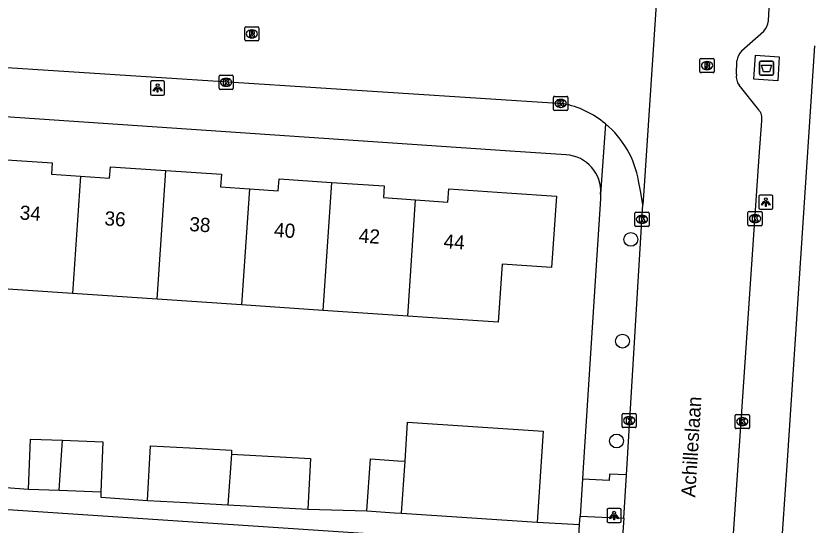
# Model space of a CAD drawing. Extents: x 161848 to 162726, y 385382 to 386521.
# Drawn here: x 162389.2 to 162445.2, y 385424.8 to 385460.8 of the extents above; entities that cross this region are included whole.
import ezdxf

# ---------------------------------------------------------------- set-up
doc = ezdxf.new("R2010")
doc.units = 0
for name, color, linetype in [('IMGEO_Afval_apart_plaats', 7, 'Continuous'), ('IMGEO_Boom', 7, 'Continuous'), ('IMGEO_Kolk', 7, 'Continuous'), ('IMGEO_Lichtpunt', 7, 'Continuous'), ('IMGEO_Muur', 7, 'Continuous'), ('IMGEO_Openbare_ruimte_label', 7, 'Continuous'), ('IMGEO_Pand', 7, 'Continuous'), ('IMGEO_Pand_nummerreeks', 7, 'Continuous'), ('IMGEO_Rijbaan_lokaal_gesloten', 7, 'Continuous'), ('IMGEO_Rijbaan_lokaal_open', 7, 'Continuous'), ('IMGEO_Rioolput', 7, 'Continuous'), ('IMGEO_Voetpad_gesloten', 7, 'Continuous'), ('IMGEO_Voetpad_open', 7, 'Continuous')]:
    doc.layers.add(name, color=color, linetype=linetype)

msp = doc.modelspace()

# ---------------------------------------------------------------- linework, layer by layer
at = {"layer": 'IMGEO_Afval_apart_plaats'}
for p, q in [((162441.772, 385456.749), (162441.772, 385457.549)), ((162441.772, 385457.549), (162441.772, 385456.749)), ((162441.872, 385457.649), (162442.662, 385457.649)), ((162442.662, 385457.649), (162441.872, 385457.649)), ((162442.762, 385457.549), (162442.762, 385456.749)), ((162442.762, 385456.749), (162442.762, 385457.549)), ((162442.662, 385456.649), (162441.872, 385456.649)), ((162441.872, 385456.649), (162442.662, 385456.649))]:
    msp.add_line(p, q, dxfattribs=at)
msp.add_lwpolyline([(162441.915, 385457.363), (162442.619, 385457.363), (162442.47, 385456.893), (162442.064, 385456.893), (162441.915, 385457.363)], dxfattribs=at)
for centre, start, end in [((162441.872, 385457.549), 90, 180), ((162441.872, 385457.549), 90, 180), ((162442.662, 385457.549), 0, 90), ((162442.662, 385457.549), 360, 90), ((162441.872, 385456.749), 180, 270), ((162441.872, 385456.749), 180, 270), ((162442.662, 385456.749), 270, 0), ((162442.662, 385456.749), 270, 0)]:
    msp.add_arc(centre, 0.1, start, end, dxfattribs=at)
at = {"layer": 'IMGEO_Boom'}
for centre in [(162432.675, 385445.035), (162432.091, 385437.842), (162431.671, 385430.777)]:
    msp.add_circle(centre, 0.489, dxfattribs=at)
at = {"layer": 'IMGEO_Kolk'}
for p, q in [((162403.58, 385455.719), (162403.58, 385456.571)), ((162403.655, 385456.645), (162404.507, 385456.645)), ((162404.581, 385456.571), (162404.581, 385455.719)), ((162404.068, 385456.425), (162404.093, 385456.425)), ((162404.507, 385455.645), (162403.655, 385455.645)), ((162404.091, 385455.865), (162404.066, 385455.865)), ((162427.223, 385454.225), (162427.223, 385455.077)), ((162427.298, 385455.151), (162428.15, 385455.151)), ((162427.711, 385454.931), (162427.736, 385454.931)), ((162428.224, 385455.077), (162428.224, 385454.225)), ((162427.734, 385454.371), (162427.709, 385454.371)), ((162428.15, 385454.151), (162427.298, 385454.151)), ((162432.965, 385446.026), (162432.965, 385446.878)), ((162433.04, 385446.952), (162433.892, 385446.952)), ((162433.453, 385446.732), (162433.478, 385446.732)), ((162433.966, 385446.878), (162433.966, 385446.026)), ((162440.956, 385446.077), (162440.956, 385446.929)), ((162441.031, 385447.003), (162441.883, 385447.003)), ((162441.444, 385446.783), (162441.469, 385446.783)), ((162441.957, 385446.929), (162441.957, 385446.077)), ((162433.892, 385445.952), (162433.04, 385445.952)), ((162433.476, 385446.172), (162433.451, 385446.172)), ((162441.883, 385446.003), (162441.031, 385446.003)), ((162441.467, 385446.223), (162441.442, 385446.223)), ((162432.06, 385431.794), (162432.06, 385432.646)), ((162432.135, 385432.72), (162432.987, 385432.72)), ((162432.548, 385432.5), (162432.573, 385432.5)), ((162433.061, 385432.646), (162433.061, 385431.794)), ((162440.054, 385431.723), (162440.054, 385432.575)), ((162440.129, 385432.649), (162440.981, 385432.649)), ((162441.055, 385432.575), (162441.055, 385431.723)), ((162432.571, 385431.94), (162432.546, 385431.94)), ((162440.542, 385432.429), (162440.567, 385432.429)), ((162432.987, 385431.72), (162432.135, 385431.72)), ((162440.981, 385431.649), (162440.129, 385431.649)), ((162440.565, 385431.869), (162440.54, 385431.869))]:
    msp.add_line(p, q, dxfattribs=at)
for points in [[(162403.58, 385455.719), (162403.58, 385456.571)], [(162403.655, 385456.645), (162404.507, 385456.645)], [(162404.581, 385456.571), (162404.581, 385455.719)], [(162403.901, 385456.345), (162404.024, 385456.345), (162404.024, 385456.194), (162404.154, 385456.345), (162404.318, 385456.345), (162404.172, 385456.194), (162404.325, 385455.945), (162404.173, 385455.945), (162404.088, 385456.109), (162404.024, 385456.042), (162404.024, 385455.945), (162403.901, 385455.945), (162403.901, 385456.345)], [(162404.507, 385455.645), (162403.655, 385455.645)], [(162427.223, 385454.225), (162427.223, 385455.077)], [(162427.298, 385455.151), (162428.15, 385455.151)], [(162428.224, 385455.077), (162428.224, 385454.225)], [(162427.544, 385454.851), (162427.667, 385454.851), (162427.667, 385454.7), (162427.797, 385454.851), (162427.961, 385454.851), (162427.815, 385454.7), (162427.968, 385454.451), (162427.816, 385454.451), (162427.731, 385454.615), (162427.667, 385454.548), (162427.667, 385454.451), (162427.544, 385454.451), (162427.544, 385454.851)], [(162428.15, 385454.151), (162427.298, 385454.151)], [(162432.965, 385446.026), (162432.965, 385446.878)], [(162433.04, 385446.952), (162433.892, 385446.952)], [(162433.286, 385446.652), (162433.409, 385446.652), (162433.409, 385446.501), (162433.539, 385446.652), (162433.703, 385446.652), (162433.557, 385446.501), (162433.71, 385446.252), (162433.558, 385446.252), (162433.473, 385446.416), (162433.409, 385446.349), (162433.409, 385446.252), (162433.286, 385446.252), (162433.286, 385446.652)], [(162433.966, 385446.878), (162433.966, 385446.026)], [(162440.956, 385446.077), (162440.956, 385446.929)], [(162441.031, 385447.003), (162441.883, 385447.003)], [(162441.277, 385446.703), (162441.4, 385446.703), (162441.4, 385446.552), (162441.53, 385446.703), (162441.694, 385446.703), (162441.548, 385446.552), (162441.701, 385446.303), (162441.549, 385446.303), (162441.464, 385446.467), (162441.4, 385446.4), (162441.4, 385446.303), (162441.277, 385446.303), (162441.277, 385446.703)], [(162441.957, 385446.929), (162441.957, 385446.077)], [(162433.892, 385445.952), (162433.04, 385445.952)], [(162441.883, 385446.003), (162441.031, 385446.003)], [(162432.06, 385431.794), (162432.06, 385432.646)], [(162432.135, 385432.72), (162432.987, 385432.72)], [(162433.061, 385432.646), (162433.061, 385431.794)], [(162440.054, 385431.723), (162440.054, 385432.575)], [(162440.129, 385432.649), (162440.981, 385432.649)], [(162441.055, 385432.575), (162441.055, 385431.723)], [(162432.381, 385432.42), (162432.504, 385432.42), (162432.504, 385432.269), (162432.634, 385432.42), (162432.798, 385432.42), (162432.652, 385432.269), (162432.805, 385432.02), (162432.653, 385432.02), (162432.568, 385432.184), (162432.504, 385432.117), (162432.504, 385432.02), (162432.381, 385432.02), (162432.381, 385432.42)], [(162440.375, 385432.349), (162440.498, 385432.349), (162440.498, 385432.198), (162440.628, 385432.349), (162440.792, 385432.349), (162440.646, 385432.198), (162440.799, 385431.949), (162440.647, 385431.949), (162440.562, 385432.113), (162440.498, 385432.046), (162440.498, 385431.949), (162440.375, 385431.949), (162440.375, 385432.349)], [(162432.987, 385431.72), (162432.135, 385431.72)], [(162440.981, 385431.649), (162440.129, 385431.649)]]:
    msp.add_lwpolyline(points, dxfattribs=at)
for centre, start, end in [((162403.657, 385456.569), 91.552, 178.448), ((162403.657, 385456.569), 91.552, 178.448), ((162404.505, 385456.569), 1.552, 88.448), ((162404.505, 385456.569), 1.552, 88.448), ((162403.657, 385455.721), 181.552, 268.448), ((162403.657, 385455.721), 181.552, 268.448), ((162404.505, 385455.721), 271.552, 358.448), ((162404.505, 385455.721), 271.552, 358.448), ((162427.3, 385455.075), 91.552, 178.448), ((162427.3, 385455.075), 91.552, 178.448), ((162428.148, 385455.075), 1.552, 88.448), ((162428.148, 385455.075), 1.552, 88.448), ((162427.3, 385454.227), 181.552, 268.448), ((162427.3, 385454.227), 181.552, 268.448), ((162428.148, 385454.227), 271.552, 358.448), ((162428.148, 385454.227), 271.552, 358.448), ((162433.042, 385446.876), 91.552, 178.448), ((162433.042, 385446.876), 91.552, 178.448), ((162433.89, 385446.876), 1.552, 88.448), ((162433.89, 385446.876), 1.552, 88.448), ((162441.033, 385446.927), 91.552, 178.448), ((162441.033, 385446.927), 91.552, 178.448), ((162441.881, 385446.927), 1.552, 88.448), ((162441.881, 385446.927), 1.552, 88.448), ((162433.042, 385446.028), 181.552, 268.448), ((162433.042, 385446.028), 181.552, 268.448), ((162433.89, 385446.028), 271.552, 358.448), ((162433.89, 385446.028), 271.552, 358.448), ((162441.033, 385446.079), 181.552, 268.448), ((162441.033, 385446.079), 181.552, 268.448), ((162441.881, 385446.079), 271.552, 358.448), ((162441.881, 385446.079), 271.552, 358.448), ((162432.137, 385432.644), 91.552, 178.448), ((162432.137, 385432.644), 91.552, 178.448), ((162432.985, 385432.644), 1.552, 88.448), ((162432.985, 385432.644), 1.552, 88.448), ((162440.131, 385432.573), 91.552, 178.448), ((162440.131, 385432.573), 91.552, 178.448), ((162440.979, 385432.573), 1.552, 88.448), ((162440.979, 385432.573), 1.552, 88.448), ((162432.137, 385431.796), 181.552, 268.448), ((162432.137, 385431.796), 181.552, 268.448), ((162432.985, 385431.796), 271.552, 358.448), ((162432.985, 385431.796), 271.552, 358.448), ((162440.131, 385431.725), 181.552, 268.448), ((162440.131, 385431.725), 181.552, 268.448), ((162440.979, 385431.725), 271.552, 358.448), ((162440.979, 385431.725), 271.552, 358.448)]:
    msp.add_arc(centre, 0.0765, start, end, dxfattribs=at)
for centre, major_axis, ratio, start_param, end_param in [((162404.067, 385456.145), (-0.387, 0.002), 0.722429, 4.712389, 7.853982), ((162404.092, 385456.145), (-0.39, 0.002), 0.717154, 1.570796, 4.712389), ((162427.71, 385454.651), (-0.387, 0.002), 0.722429, 4.712389, 7.853982), ((162427.735, 385454.651), (-0.39, 0.002), 0.717154, 1.570796, 4.712389), ((162433.452, 385446.452), (-0.387, 0.002), 0.722429, 4.712389, 7.853982), ((162433.477, 385446.452), (-0.39, 0.002), 0.717154, 1.570796, 4.712389), ((162441.443, 385446.503), (-0.387, 0.002), 0.722429, 4.712389, 7.853982), ((162441.468, 385446.503), (-0.39, 0.002), 0.717154, 1.570796, 4.712389), ((162432.547, 385432.22), (-0.387, 0.002), 0.722429, 4.712389, 7.853982), ((162432.572, 385432.22), (-0.39, 0.002), 0.717154, 1.570796, 4.712389), ((162440.541, 385432.149), (-0.387, 0.002), 0.722429, 4.712389, 7.853982), ((162440.566, 385432.149), (-0.39, 0.002), 0.717154, 1.570796, 4.712389)]:
    msp.add_ellipse(centre, major_axis=major_axis, ratio=ratio, start_param=start_param, end_param=end_param, dxfattribs=at)
at = {"layer": 'IMGEO_Lichtpunt'}
for p, q in [((162398.74, 385456.142), (162398.74, 385455.335)), ((162398.74, 385456.142), (162398.74, 385455.335)), ((162399.642, 385456.237), (162398.834, 385456.237)), ((162399.642, 385456.237), (162398.834, 385456.237)), ((162399.736, 385455.335), (162399.736, 385456.142)), ((162399.736, 385455.335), (162399.736, 385456.142)), ((162398.834, 385455.241), (162399.642, 385455.241)), ((162398.834, 385455.241), (162399.642, 385455.241)), ((162441.713, 385448.072), (162441.713, 385447.265)), ((162441.713, 385448.072), (162441.713, 385447.265)), ((162442.615, 385448.167), (162441.807, 385448.167)), ((162442.615, 385448.167), (162441.807, 385448.167)), ((162442.709, 385447.265), (162442.709, 385448.072)), ((162442.709, 385447.265), (162442.709, 385448.072)), ((162441.807, 385447.171), (162442.615, 385447.171)), ((162441.807, 385447.171), (162442.615, 385447.171)), ((162430.994, 385425.907), (162430.994, 385425.1)), ((162430.994, 385425.907), (162430.994, 385425.1)), ((162431.896, 385426.002), (162431.088, 385426.002)), ((162431.896, 385426.002), (162431.088, 385426.002)), ((162431.99, 385425.1), (162431.99, 385425.907)), ((162431.99, 385425.1), (162431.99, 385425.907)), ((162431.088, 385425.006), (162431.896, 385425.006)), ((162431.088, 385425.006), (162431.896, 385425.006))]:
    msp.add_line(p, q, dxfattribs=at)
for points in [[(162399.114, 385455.806), (162399.153, 385455.778), (162398.965, 385455.516), (162398.927, 385455.543), (162399.114, 385455.806)], [(162399.216, 385455.758), (162399.263, 385455.758), (162399.263, 385455.436), (162399.216, 385455.436), (162399.216, 385455.758)], [(162399.326, 385455.778), (162399.364, 385455.805), (162399.551, 385455.543), (162399.512, 385455.515), (162399.326, 385455.778)], [(162442.087, 385447.736), (162442.126, 385447.708), (162441.938, 385447.446), (162441.9, 385447.473), (162442.087, 385447.736)], [(162442.189, 385447.688), (162442.236, 385447.688), (162442.236, 385447.366), (162442.189, 385447.366), (162442.189, 385447.688)], [(162442.299, 385447.708), (162442.337, 385447.735), (162442.524, 385447.473), (162442.485, 385447.445), (162442.299, 385447.708)], [(162431.368, 385425.571), (162431.407, 385425.543), (162431.219, 385425.281), (162431.181, 385425.308), (162431.368, 385425.571)], [(162431.47, 385425.523), (162431.517, 385425.523), (162431.517, 385425.201), (162431.47, 385425.201), (162431.47, 385425.523)], [(162431.58, 385425.543), (162431.618, 385425.57), (162431.805, 385425.308), (162431.766, 385425.28), (162431.58, 385425.543)]]:
    msp.add_lwpolyline(points, dxfattribs=at)
for centre in [(162399.239, 385455.94), (162442.212, 385447.87), (162431.493, 385425.705)]:
    msp.add_circle(centre, 0.0994, dxfattribs=at)
for centre, start, end in [((162398.834, 385456.142), 90, 180), ((162398.834, 385456.142), 90, 180), ((162399.642, 385456.142), 0, 90), ((162399.642, 385456.142), 0, 90), ((162398.834, 385455.335), 180, 270), ((162398.834, 385455.335), 180, 270), ((162399.642, 385455.335), 270, 0), ((162399.642, 385455.335), 270, 360), ((162441.807, 385448.072), 90, 180), ((162441.807, 385448.072), 90, 180), ((162442.615, 385448.072), 0, 90), ((162442.615, 385448.072), 0, 90), ((162441.807, 385447.265), 180, 270), ((162441.807, 385447.265), 180, 270), ((162442.615, 385447.265), 270, 0), ((162442.615, 385447.265), 270, 360), ((162431.088, 385425.907), 90, 180), ((162431.088, 385425.907), 90, 180), ((162431.896, 385425.907), 0, 90), ((162431.896, 385425.907), 0, 90), ((162431.088, 385425.1), 180, 270), ((162431.088, 385425.1), 180, 270), ((162431.896, 385425.1), 270, 0), ((162431.896, 385425.1), 270, 360)]:
    msp.add_arc(centre, 0.0946, start, end, dxfattribs=at)
at = {"layer": 'IMGEO_Muur'}
for points in [[(162430.198, 385442.824), (162429.283, 385428.519)], [(162429.283, 385428.519), (162429.252, 385428.027)]]:
    msp.add_lwpolyline(points, dxfattribs=at)
at = {"layer": 'IMGEO_Pand'}
for points in [[(162387.858, 385450.704), (162391.799, 385450.438), (162391.745, 385449.644), (162393.797, 385449.505)], [(162393.797, 385449.505), (162395.849, 385449.367), (162395.903, 385450.175), (162399.828, 385449.909)], [(162399.209, 385440.804), (162399.828, 385449.909)], [(162399.828, 385449.909), (162403.749, 385449.644), (162403.688, 385448.744), (162405.725, 385448.606)], [(162393.797, 385449.505), (162393.234, 385441.208)], [(162405.725, 385448.606), (162407.761, 385448.469), (162407.818, 385449.318), (162411.535, 385449.066)], [(162411.535, 385449.066), (162410.92, 385440.013)], [(162411.535, 385449.066), (162415.25, 385448.815), (162415.193, 385447.986), (162417.472, 385447.832)], [(162405.725, 385448.606), (162405.168, 385440.402)], [(162417.472, 385447.832), (162419.751, 385447.678), (162419.813, 385448.605), (162423.927, 385448.327), (162427.421, 385448.092), (162427.08, 385443.035), (162423.586, 385443.271), (162423.309, 385439.175), (162418.321, 385439.513), (162416.914, 385439.608)], [(162416.914, 385439.608), (162417.472, 385447.832)], [(162393.234, 385441.208), (162387.24, 385441.613)], [(162399.209, 385440.804), (162393.234, 385441.208)], [(162405.168, 385440.402), (162399.209, 385440.804)], [(162410.92, 385440.013), (162405.168, 385440.402)], [(162416.914, 385439.608), (162410.92, 385440.013)], [(162416.721, 385429.347), (162416.905, 385432.115), (162426.479, 385431.478), (162426.05, 385425.033)], [(162390.12, 385427.37), (162390.251, 385430.908), (162392.529, 385430.824)], [(162392.289, 385427.289), (162392.529, 385430.824)], [(162392.529, 385430.824), (162395.368, 385430.719), (162395.237, 385427.18)], [(162398.524, 385426.565), (162398.732, 385430.44), (162401.492, 385430.292), (162404.471, 385430.132), (162404.451, 385429.843)], [(162404.451, 385429.843), (162404.208, 385426.258)], [(162404.451, 385429.843), (162410.054, 385429.542), (162409.861, 385425.954)], [(162414.028, 385425.832), (162414.273, 385429.51), (162416.22, 385429.38), (162416.721, 385429.347)], [(162416.476, 385425.669), (162416.721, 385429.347)], [(162390.12, 385427.37), (162392.289, 385427.289)], [(162392.289, 385427.289), (162395.237, 385427.18)], [(162398.524, 385426.565), (162401.284, 385426.416), (162404.208, 385426.258)], [(162404.208, 385426.258), (162409.861, 385425.954)], [(162414.028, 385425.832), (162415.971, 385425.703), (162416.476, 385425.669)], [(162416.476, 385425.669), (162426.05, 385425.033)]]:
    msp.add_lwpolyline(points, dxfattribs=at)
at = {"layer": 'IMGEO_Rijbaan_lokaal_gesloten'}
for points in [[(162442.399, 385460.482), (162442.465, 385461.839), (162450.162, 385577.468), (162450.352, 385579.883)], [(162434.834, 385467.105), (162434.805, 385466.668), (162433.595, 385448.457), (162433.536, 385447.496)], [(162440.499, 385458.359), (162442.075, 385459.767)], [(162440.142, 385456.685), (162440.179, 385457.656)], [(162441.717, 385454.191), (162440.327, 385455.943)], [(162438.47, 385402.537), (162438.88, 385408.614), (162441.752, 385450.9), (162441.931, 385453.431)], [(162432.367, 385428.377), (162433.536, 385447.496)], [(162432.18, 385425.321), (162432.367, 385428.377)], [(162432.18, 385425.321), (162430.698, 385404.895), (162430.353, 385400.004)]]:
    msp.add_lwpolyline(points, dxfattribs=at)
for centre, radius, start, end in [((162441.013, 385460.679), 1.4, 319.3387, 351.9063), ((162441.257, 385457.589), 1.08, 134.582, 176.4687), ((162441.096, 385456.529), 0.967, 170.7029, 217.2969), ((162441.017, 385453.584), 0.926, 350.504, 40.9482)]:
    msp.add_arc(centre, radius, start, end, dxfattribs=at)
at = {"layer": 'IMGEO_Rijbaan_lokaal_open'}
for points in [[(162285.815, 385464.092), (162334.512, 385460.716), (162340.453, 385460.328), (162358.028, 385459.18), (162427.882, 385454.643)], [(162433.536, 385447.496), (162433.371, 385448.464), (162433.228, 385449.165)]]:
    msp.add_lwpolyline(points, dxfattribs=at)
for centre, radius, start, end in [((162426.551, 385448.001), 6.774, 50.1684, 78.6685), ((162426.549, 385447.993), 6.781, 9.9481, 50.1935)]:
    msp.add_arc(centre, radius, start, end, dxfattribs=at)
at = {"layer": 'IMGEO_Rioolput'}
for p, q in [((162405.396, 385459.144), (162405.396, 385459.996)), ((162405.471, 385460.07), (162406.323, 385460.07)), ((162406.397, 385459.996), (162406.397, 385459.144)), ((162405.884, 385459.85), (162405.909, 385459.85)), ((162406.323, 385459.07), (162405.471, 385459.07)), ((162405.907, 385459.29), (162405.882, 385459.29)), ((162437.564, 385456.9), (162437.564, 385457.752)), ((162437.639, 385457.826), (162438.491, 385457.826)), ((162438.565, 385457.752), (162438.565, 385456.9)), ((162438.052, 385457.606), (162438.077, 385457.606)), ((162438.491, 385456.826), (162437.639, 385456.826)), ((162438.075, 385457.046), (162438.05, 385457.046))]:
    msp.add_line(p, q, dxfattribs=at)
for points in [[(162405.396, 385459.144), (162405.396, 385459.996)], [(162405.471, 385460.07), (162406.323, 385460.07)], [(162406.397, 385459.996), (162406.397, 385459.144)], [(162405.985, 385459.768), (162405.733, 385459.77), (162405.733, 385459.37)], [(162405.733, 385459.37), (162405.857, 385459.37), (162405.857, 385459.532), (162405.868, 385459.532)], [(162405.911, 385459.689), (162405.857, 385459.689), (162405.857, 385459.608)], [(162405.857, 385459.608), (162405.909, 385459.608)], [(162405.915, 385459.503), (162405.986, 385459.37), (162406.126, 385459.37), (162406.061, 385459.496)], [(162406.323, 385459.07), (162405.471, 385459.07)], [(162437.564, 385456.9), (162437.564, 385457.752)], [(162437.639, 385457.826), (162438.491, 385457.826)], [(162438.565, 385457.752), (162438.565, 385456.9)], [(162438.153, 385457.524), (162437.901, 385457.526), (162437.901, 385457.126)], [(162437.901, 385457.126), (162438.025, 385457.126), (162438.025, 385457.288), (162438.036, 385457.288)], [(162438.079, 385457.445), (162438.025, 385457.445), (162438.025, 385457.364)], [(162438.025, 385457.364), (162438.077, 385457.364)], [(162438.083, 385457.259), (162438.154, 385457.126), (162438.294, 385457.126), (162438.229, 385457.252)], [(162438.491, 385456.826), (162437.639, 385456.826)]]:
    msp.add_lwpolyline(points, dxfattribs=at)
for centre, radius, start, end in [((162405.473, 385459.994), 0.0765, 91.552, 178.448), ((162405.473, 385459.994), 0.0765, 91.552, 178.448), ((162406.321, 385459.994), 0.0765, 1.552, 88.448), ((162406.321, 385459.994), 0.0765, 1.552, 88.448), ((162405.867, 385459.479), 0.0533, 26.0293, 88.6989), ((162405.893, 385459.797), 0.19, 274.7715, 282.9687), ((162405.917, 385459.593), 0.0964, 77.0061, 93.1865), ((162405.931, 385459.65), 0.0378, 276.6634, 79.6772), ((162405.984, 385459.658), 0.109, 350.3612, 89.416), ((162405.982, 385459.658), 0.112, 277.5842, 350.9817), ((162405.966, 385459.443), 0.108, 29.5134, 73.7905), ((162405.473, 385459.146), 0.0765, 181.552, 268.448), ((162405.473, 385459.146), 0.0765, 181.552, 268.448), ((162406.321, 385459.146), 0.0765, 271.552, 358.448), ((162406.321, 385459.146), 0.0765, 271.552, 358.448), ((162437.641, 385457.75), 0.0765, 91.552, 178.448), ((162437.641, 385457.75), 0.0765, 91.552, 178.448), ((162438.489, 385457.75), 0.0765, 1.552, 88.448), ((162438.489, 385457.75), 0.0765, 1.552, 88.448), ((162438.035, 385457.235), 0.0533, 26.0293, 88.6989), ((162438.061, 385457.553), 0.19, 274.7715, 282.9687), ((162438.085, 385457.349), 0.0964, 77.0061, 93.1865), ((162438.099, 385457.406), 0.0378, 276.6634, 79.6772), ((162438.152, 385457.414), 0.109, 350.3612, 89.416), ((162438.15, 385457.414), 0.112, 277.5842, 350.9817), ((162438.134, 385457.199), 0.108, 29.5134, 73.7905), ((162437.641, 385456.902), 0.0765, 181.552, 268.448), ((162437.641, 385456.902), 0.0765, 181.552, 268.448), ((162438.489, 385456.902), 0.0765, 271.552, 358.448), ((162438.489, 385456.902), 0.0765, 271.552, 358.448)]:
    msp.add_arc(centre, radius, start, end, dxfattribs=at)
for centre, major_axis, ratio, start_param, end_param in [((162405.883, 385459.57), (-0.387, 0.002), 0.722429, 4.712389, 7.853982), ((162405.908, 385459.57), (-0.39, 0.002), 0.717154, 1.570796, 4.712389), ((162438.051, 385457.326), (-0.387, 0.002), 0.722429, 4.712389, 7.853982), ((162438.076, 385457.326), (-0.39, 0.002), 0.717154, 1.570796, 4.712389)]:
    msp.add_ellipse(centre, major_axis=major_axis, ratio=ratio, start_param=start_param, end_param=end_param, dxfattribs=at)
at = {"layer": 'IMGEO_Voetpad_gesloten'}
msp.add_lwpolyline([(162441.364, 385456.359), (162441.479, 385458.054), (162443.17, 385457.939), (162443.055, 385456.244), (162441.364, 385456.359)], dxfattribs=at)
at = {"layer": 'IMGEO_Voetpad_open'}
for points in [[(162428.108, 385451.016), (162424.152, 385451.285), (162286.568, 385460.627), (162285.504, 385460.702)], [(162441.458, 385395.367), (162442.256, 385407.756), (162443.737, 385429.387), (162445.688, 385458.726)], [(162430.89, 385453.203), (162430.545, 385448.238)], [(162430.545, 385448.238), (162430.523, 385447.896), (162430.198, 385442.824), (162429.283, 385428.519), (162429.255, 385428.076)], [(162428.958, 385423.219), (162280.836, 385433.091)], [(162429.255, 385428.076), (162429.088, 385425.47)], [(162432.367, 385428.377), (162431.168, 385428.435), (162431.141, 385427.985), (162429.255, 385428.076)], [(162383.076, 385427.896), (162390.12, 385427.37)], [(162395.237, 385427.18), (162395.223, 385426.793), (162398.524, 385426.565)], [(162409.861, 385425.954), (162414.028, 385425.832)], [(162429.053, 385424.859), (162429.088, 385425.47)], [(162429.088, 385425.47), (162432.18, 385425.321)], [(162426.05, 385425.033), (162429.053, 385424.859)], [(162428.958, 385423.219), (162429.053, 385424.859)]]:
    msp.add_lwpolyline(points, dxfattribs=at)
msp.add_arc((162427.935, 385448.406), 2.616, 356.3175, 86.2002, dxfattribs=at)

# ---------------------------------------------------------------- texts
at = {"layer": 'IMGEO_Openbare_ruimte_label'}
msp.add_text('Achilleslaan', height=1, rotation=86.4451, dxfattribs=at).set_placement((162437.227, 385426.769))
at = {"layer": 'IMGEO_Pand_nummerreeks'}
for s, p in [('34', (162389.471, 385446.443)), ('36', (162395.461, 385446.037)), ('38', (162401.455, 385445.63)), ('40', (162407.446, 385445.224)), ('42', (162413.43, 385444.819)), ('44', (162419.424, 385444.413))]:
    msp.add_text(s, height=1, rotation=356.1224, dxfattribs=at).set_placement(p)

doc.saveas('drawing.dxf')
